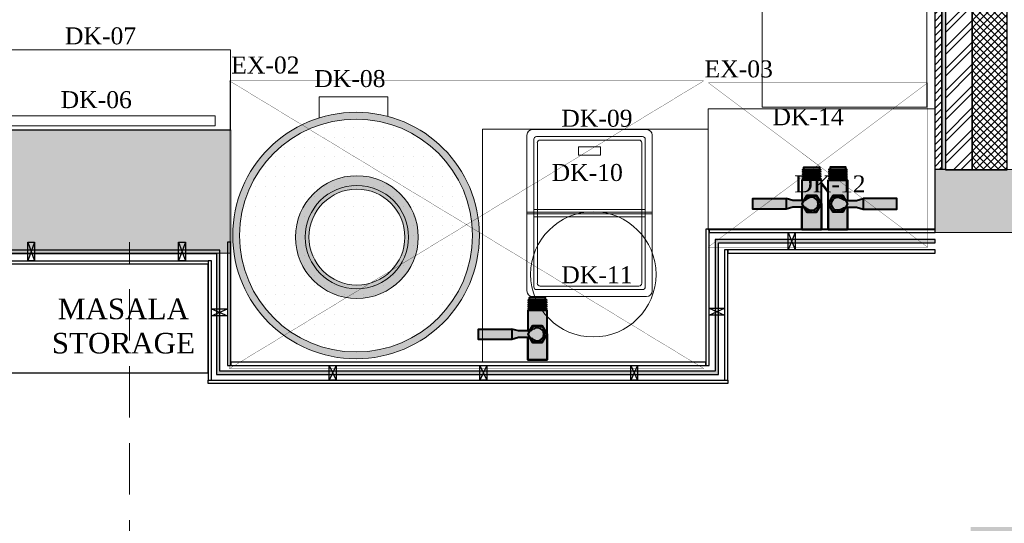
# Model space of a CAD drawing. Extents: x 3940905 to 4145695, y 925352 to 1109797.
# Tile 444 of 656: x 4009032 to 4012624, y 1094122 to 1095961. Entities that reach past the tile are written whole.
import ezdxf

# ---------------------------------------------------------------- set-up
doc = ezdxf.new("R2010")
doc.units = 0
doc.header["$LTSCALE"] = 750
doc.header["$MEASUREMENT"] = 0
doc.linetypes.add('DASHED', pattern=[0.75, 0.5, -0.25])
doc.linetypes.add('DASHED2', pattern=[0.375, 0.25, -0.125])
doc.layers.get('0').update_dxf_attribs({"linetype": 'CONTINUOUS', "lineweight": 0})
for name, color, linetype, lineweight in [('BEAM', 104, 'CONTINUOUS', 0), ('CIVIL WALLS', 7, 'CONTINUOUS', 30), ('CKD Equipments', 252, 'CONTINUOUS', 0), ('CKD-GAS', 1, 'CONTINUOUS', 40), ('COLUMN', 1, 'CONTINUOUS', 9), ('FURN', 15, 'CONTINUOUS', 5), ('Kitchen Equipment', 252, 'CONTINUOUS', 18)]:
    doc.layers.add(name, color=color, linetype=linetype, lineweight=lineweight)
for name, color, linetype in [('CKD-Hood', 1, 'CONTINUOUS'), ('GLASS', 5, 'CONTINUOUS'), ('PARTITION', 16, 'CONTINUOUS'), ('PDF_A - TEXT', 7, 'CONTINUOUS'), ('S-Hatch_8', 7, 'CONTINUOUS'), ('TEXT', 7, 'CONTINUOUS')]:
    doc.layers.add(name, color=color, linetype=linetype)
doc.styles.add('CKD_Dimension Text', font='BOOKOS.TTF')

# ---------------------------------------------------------------- blocks, each defined once
blk = doc.blocks.new('GDXGDRG')
at = {"layer": 'BEAM', "linetype": 'DASHED2'}
blk.add_line((3965497.5, 1037972.2), (3965497.5, 1040862.8), dxfattribs=at)
blk = doc.blocks.new('COLUMN')
at = {"layer": 'COLUMN'}
h = blk.add_hatch(color=1, dxfattribs=at)
h.dxf.hatch_style = 1
h.paths.add_polyline_path([(2683499, 965771.1), (2684448, 965771.1), (2684448, 965331.1), (2683499, 965331.1)])
h.paths.add_polyline_path([(2684238, 970191.1), (2683499, 970191.1), (2683499, 969191.1), (2684238, 969191.1)])
h.paths.add_polyline_path([(2687443, 969266.1), (2687038, 969266.1), (2687038, 970031.1), (2687443, 970031.1)])
h.paths.add_polyline_path([(2687108, 972041.4), (2687644, 972041.4), (2687644, 971756.1), (2687108, 971756.1)])
h.paths.add_polyline_path([(2683499, 973491.1), (2684408, 973491.1), (2684408, 973041.1), (2683499, 973041.1)])
h.paths.add_polyline_path([(2683649, 975761.1), (2683978, 975761.1), (2683978, 975211.1), (2683649, 975211.1)])
h.paths.add_polyline_path([(2686978, 975811.1), (2687728, 975811.1), (2687728, 975476.1), (2686978, 975476.1)])
h.paths.add_polyline_path([(2689869, 975851.1), (2689028, 975851.1), (2689028, 975556.1), (2689869, 975556.1)])
h.paths.add_polyline_path([(2686978, 973346.1), (2687644, 973346.1), (2687644, 973116.1), (2686978, 973116.1)])
h.paths.add_polyline_path([(2683824, 977646.1), (2684029, 977646.1), (2684029, 977211.1), (2683824, 977211.1)])
h.paths.add_polyline_path([(2683824, 979911.1), (2684104, 979911.1), (2684104, 980241.1), (2683824, 980241.1)])
h.paths.add_polyline_path([(2687804, 979891.1), (2688004, 979891.1), (2688004, 980241.1), (2687804, 980241.1)])
h.paths.add_polyline_path([(2691584, 979836.1), (2692014, 979836.1), (2692014, 980241.1), (2691584, 980241.1)])
h.paths.add_polyline_path([(2691696, 977346.1), (2692014, 977346.1), (2692014, 976786.1), (2691696, 976786.1)])
h.paths.add_polyline_path([(2687443, 965841.1), (2686813, 965841.1), (2686813, 965401.1), (2687443, 965401.1)])
h.paths.add_polyline_path([(2687468, 963421.1), (2686703, 963421.1), (2686703, 962976.1), (2687468, 962976.1)])
h.paths.add_polyline_path([(2684168, 963191.1), (2683399, 963191.1), (2683399, 962446.1), (2684168, 962446.1)])
h.paths.add_polyline_path([(2684448, 958916.1), (2683399, 958916.1), (2683399, 959356.1), (2684448, 959356.1)])
h.paths.add_polyline_path([(2684448, 957356.1), (2683414, 957356.1), (2683414, 956916.1), (2684448, 956916.1)])
h.paths.add_polyline_path([(2687458, 957436.1), (2686708, 957436.1), (2686708, 956996.1), (2687458, 956996.1)])
h.paths.add_polyline_path([(2687453, 959516.1), (2686693, 959516.1), (2686693, 959086.1), (2687453, 959086.1)])
h.paths.add_polyline_path([(2683414, 953326.1), (2684313, 953326.1), (2684313, 953776.1), (2683414, 953776.1)])
h.paths.add_polyline_path([(2683294, 952396.1), (2683768, 952396.1), (2683768, 951976.1), (2683294, 951976.1)])
h.paths.add_polyline_path([(2682464, 977841.1), (2681834, 977841.1), (2681834, 977051.1), (2682464, 977051.1)])
at = {"color": 2}
for points in [[(2683499, 973491.1), (2684408, 973491.1), (2684408, 973041.1), (2683499, 973041.1)], [(2686978, 973346.1), (2687644, 973346.1), (2687644, 973116.1), (2686978, 973116.1)]]:
    blk.add_lwpolyline(points, close=True, dxfattribs=at)
at = {"layer": 'COLUMN', "color": 1}
for points in [[(2683499, 973491.1), (2684408, 973491.1), (2684408, 973041.1), (2683499, 973041.1)], [(2686978, 973346.1), (2687644, 973346.1), (2687644, 973116.1), (2686978, 973116.1)]]:
    blk.add_lwpolyline(points, close=True, dxfattribs=at)
blk = doc.blocks.new('fffffff')
at = {"layer": 'CKD-GAS'}
for color, points in [(1, [(62188, -25567), (62188, -25797), (62171, -25797), (62168, -25796), (62138, -25745), (62038, -25745), (61988, -25831), (61988, -25567)]), (1, [(61988, -25831), (61988, -26076), (62188, -26076), (62188, -25865), (62171, -25865), (62168, -25866), (62138, -25917), (62038, -25917)]), (40, [(62351, -25777), (62697, -25777), (62697, -25885), (62351, -25885)])]:
    blk.add_hatch(color=color, dxfattribs=at).paths.add_polyline_path(points)
at = {"layer": 'CKD-GAS', "true_color": 0xf2f2f2}
blk.add_hatch(color=7, dxfattribs=at).paths.add_polyline_path([(62038, -25745), (61988, -25831), (62038, -25917), (62138, -25917), (62188, -25831), (62138, -25745)])
at = {"layer": 'CKD-GAS', "true_color": 0xe3e3e3}
for points in [[(62282, -25865), (62351, -25885), (62351, -25777), (62282, -25797), (62168, -25797, 0.003284), (62167, -25796, -0.092405), (62129, -25777, 2.004689), (62129, -25885, -0.101103), (62171, -25865), (62188, -25865)], [(62007, -26076), (62169, -26076), (62169, -26212), (62007, -26212)]]:
    blk.add_hatch(color=254, dxfattribs=at).paths.add_polyline_path(points)
at = {"layer": 'CKD-GAS', "color": 0}
for points in [[(62188, -25797), (62188, -25567), (61988, -25567), (61988, -26076), (62188, -26076), (62188, -25865)], [(62188, -25567), (62188, -25797), (62171, -25797), (62168, -25796), (62138, -25745), (62038, -25745), (61988, -25831), (61988, -25567), (62188, -25567)], [(62168, -25796), (62138, -25745), (62038, -25745), (61988, -25831), (62038, -25917), (62138, -25917), (62168, -25866)], [(61988, -25831), (61988, -26076), (62188, -26076), (62188, -25865), (62171, -25865), (62168, -25866), (62138, -25917), (62038, -25917), (61988, -25831), (61988, -26076)], [(62171, -25797), (62282, -25797)], [(62282, -25797), (62351, -25777)], [(62171, -25865), (62282, -25865)], [(62282, -25865), (62351, -25885)]]:
    blk.add_lwpolyline(points, dxfattribs=at)
for points in [[(62038, -25745), (61988, -25831), (62038, -25917), (62138, -25917), (62188, -25831), (62138, -25745)], [(62351, -25777), (62697, -25777), (62697, -25885), (62351, -25885)], [(61995, -26089), (62180, -26089), (62180, -26098), (61995, -26098)], [(61995, -26111), (62180, -26111), (62180, -26120), (61995, -26120)], [(61995, -26133), (62180, -26133), (62180, -26141), (61995, -26141)], [(61995, -26157), (62180, -26157), (62180, -26166), (61995, -26166)], [(62007, -26076), (62169, -26076), (62169, -26212), (62007, -26212)], [(61995, -26179), (62180, -26179), (62180, -26187), (61995, -26187)]]:
    blk.add_lwpolyline(points, close=True, dxfattribs=at)
for centre, radius, start, end in [((62088, -25831), 86.4, 30, 330), ((62088, -25831), 67.6, 52.9373, 307.0627), ((62199, -25683), 117, 233.0047, 256.0482), ((62199, -25979), 117, 103.9518, 126.9953)]:
    blk.add_arc(centre, radius, start, end, dxfattribs=at)

msp = doc.modelspace()

# ---------------------------------------------------------------- hatches: boundary and pattern name
at = {"layer": 'CIVIL WALLS', "true_color": 0x136734}
h = msp.add_hatch(dxfattribs=at)
h.set_pattern_fill('AR-CONC', color=116, scale=3)
h.set_pattern_definition([(50, (28934.255, 54286.193), (21.51780548, -1.88256405), [2.25, -24.75]), (355, (28934.255, 54286.193), (-4.16254001, 22.56576401), [1.8, -19.8]), (100.45144446, (28936.048, 54286.036), (17.3552654, 20.68319973), [1.91220576, -21.03426336]), (46.1842, (28934.255, 54292.193), (32.01723992, -4.96557842), [3.375, -37.125]), (96.6356355, (28936.923, 54291.78), (28.03985837, 29.22355802), [2.86831026, -31.5514128]), (351.184164, (28934.255, 54292.193), (28.03985835, 29.223558), [2.7, -29.70000003]), (21, (28937.255, 54290.693), (17.90721156, -12.07856672), [2.25, -24.75]), (326, (28937.255, 54290.693), (7.29945996, 21.75450135), [1.8, -19.8]), (71.45144474, (28938.747, 54289.687), (25.2066713, 9.67593458), [1.9122057, -21.03426336]), (37.5, (28934.255, 54286.193), (0.36479566, 9.986815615), [0, -19.56, 0, -20.1, 0, -19.875]), (7.5, (28934.255, 54286.193), (7.892086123, 11.832351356), [0, -11.46, 0, -19.11, 0, -7.575]), (327.5, (28927.565, 54286.193), (16.014673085, -0.676646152), [0, -7.5, 0, -23.4, 0, -31.05]), (317.5, (28924.565, 54286.193), (17.49558508, 3.00314947), [0, -9.75, 0, -15.54, 0, -22.05])])
h.paths.add_polyline_path([(4012396.5, 1095414), (4012396.5, 1097194.5), (4011677.7, 1097194.5), (4011677.7, 1097319.5), (4012396.5, 1097319.5), (4012396.5, 1097619), (4012409, 1097619), (4012409, 1097307), (4011677.7, 1097307), (4011677.7, 1097207), (4012409, 1097207), (4012409, 1095414)])
at = {"layer": 'CKD Equipments', "ltscale": 0.25}
h = msp.add_hatch(color=42, dxfattribs=at)
h.dxf.hatch_style = 1
edge = h.paths.add_edge_path()
edge.add_arc((4010258.8, 1095173.2), 450, 0, 360)
edge = h.paths.add_edge_path(flags=16)
edge.add_arc((4010258.8, 1095173.2), 425, 0, 360)
at = {"layer": 'CKD Equipments', "true_color": 0xff0000}
h = msp.add_hatch(color=1, dxfattribs=at)
edge = h.paths.add_edge_path()
edge.add_arc((4010261.8, 1095167.5), 188.6, -270, 90, ccw=False)
edge = h.paths.add_edge_path()
edge.add_arc((4010261.8, 1095167.5), 175, -270, 90, ccw=False)
edge = h.paths.add_edge_path()
edge.add_arc((4010261.8, 1095167.5), 224, -270, 90, ccw=False)
edge = h.paths.add_edge_path()
edge.add_arc((4010261.8, 1095167.5), 175, -270, 90, ccw=False)
at = {"layer": 'CKD Equipments', "true_color": 0x636466}
h = msp.add_hatch(color=251, dxfattribs=at)
edge = h.paths.add_edge_path(flags=16)
edge.add_arc((4010261.8, 1095167.5), 175, -270, 90, ccw=False)
edge = h.paths.add_edge_path()
edge.add_arc((4010261.8, 1095167.5), 188.6, -270, 90, ccw=False)
at = {"layer": 'GLASS'}
h = msp.add_hatch(color=5, dxfattribs=at)
h.dxf.hatch_style = 1
h.paths.add_polyline_path([(4008772.7, 1094666.3), (4008772.7, 1094678.3), (4006630.2, 1094678.3), (4006630.2, 1094666.3)])
h.paths.add_polyline_path([(4008892.7, 1094678.3), (4008892.7, 1094666.3), (4008938.8, 1094666.3), (4008938.8, 1095108), (4009749.7, 1095108), (4009749.7, 1094666.3), (4011580.8, 1094666.3), (4011581.1, 1095146.5), (4012371.7, 1095146.5), (4012371.7, 1095158.5), (4011569.1, 1095158.5), (4011568.8, 1094678.3), (4009761.7, 1094678.3), (4009761.7, 1095120), (4008926.8, 1095120), (4008926.8, 1094678.3)])
at = {"layer": 'S-Hatch_8'}
h = msp.add_hatch(dxfattribs=at)
h.set_pattern_fill('ANSI31', color=6, scale=150)
h.set_pattern_definition([(45, (28934.255, 54286.193), (-13.25825215, 13.25825215), [])])
h.paths.add_polyline_path([(4012396.5, 1097619), (4012396.5, 1097319.5), (4011677.7, 1097319.5), (4011677.7, 1097194.5), (4012396.7, 1097194.5), (4012396.5, 1095414), (4012371.5, 1095414), (4012371.7, 1097169.5), (4011677.7, 1097169.5), (4011677.7, 1097344.5), (4012371.7, 1097344.5), (4012371.8, 1097619)])
at = {"layer": 'S-Hatch_8', "true_color": 0x636466}
h = msp.add_hatch(dxfattribs=at)
h.set_pattern_fill('ANSI32', color=251, scale=150)
h.set_pattern_definition([(45, (28934.255, 54286.193), (-39.77475644, 39.77475644), []), (45, (28960.77, 54286.193), (-39.77475644, 39.77475644), [])])
h.paths.add_polyline_path([(4012409, 1097207), (4012409, 1095413.4), (4012506.5, 1095413.4), (4012506.5, 1097618.7), (4012409, 1097618.7), (4012409, 1097307), (4011677.7, 1097307), (4011677.7, 1097207)])
at = {"layer": 'S-Hatch_8', "true_color": 0xf8991e}
h = msp.add_hatch(dxfattribs=at)
h.set_pattern_fill('ANSI37', color=30, scale=150)
h.set_pattern_definition([(45, (28934.255, 54286.193), (-13.25825215, 13.25825215), []), (135, (28934.255, 54286.193), (-13.25825215, -13.25825215), [])])
h.paths.add_polyline_path([(4012634.1, 1097619), (4012506.5, 1097619), (4012506.5, 1095413.4), (4012634.1, 1095413.4)])

# ---------------------------------------------------------------- linework, layer by layer
at = {"layer": 'CIVIL WALLS', "color": 6}
msp.add_lwpolyline([(4012396.5, 1097619), (4012396.5, 1097319.5), (4011677.7, 1097319.5), (4011677.7, 1097194.5), (4012396.7, 1097194.5), (4012396.5, 1095414), (4012371.5, 1095414), (4012371.7, 1097169.5), (4011677.7, 1097169.5), (4011677.7, 1097344.5), (4012371.7, 1097344.5), (4012371.7, 1097619), (4012396.5, 1097619)], dxfattribs=at)
at = {"layer": 'CIVIL WALLS', "color": 116, "true_color": 0x136734}
msp.add_lwpolyline([(4012396.5, 1095414), (4012396.5, 1097194.5), (4011677.7, 1097194.5), (4011677.7, 1097319.5), (4012396.5, 1097319.5), (4012396.5, 1097619), (4012409, 1097619), (4012409, 1097307), (4011677.7, 1097307), (4011677.7, 1097207), (4012409, 1097207), (4012409, 1095414), (4012396.5, 1095414)], close=True, dxfattribs=at)
at = {"layer": 'CIVIL WALLS'}
for points in [[(4012409, 1097207), (4012409, 1095413.4), (4012506.5, 1095413.4), (4012506.5, 1097618.7), (4012409, 1097618.7), (4012409, 1097307), (4011677.7, 1097307), (4011677.7, 1097207)], [(4012634.1, 1097618.7), (4012506.5, 1097618.7), (4012506.5, 1095413.4), (4012634.1, 1095413.4)]]:
    msp.add_lwpolyline(points, close=True, dxfattribs=at)
at = {"layer": 'CKD Equipments', "color": 252}
for p, q in [((4011740.8, 1095641.3), (4011740.8, 1097167.6)), ((4012341, 1097167.6), (4012341, 1095641.3)), ((4011543.9, 1095635.9), (4012371.2, 1095635.9)), ((4011543.9, 1095194.6), (4011543.9, 1095635.9)), ((4012341, 1095641.3), (4011740.8, 1095641.3)), ((4012371.2, 1095635.9), (4012371.2, 1095194.6)), ((4011543.9, 1095561.4), (4010720.6, 1095561.4)), ((4010720.6, 1095561.4), (4010720.6, 1094710.7)), ((4012371.2, 1095194.6), (4011543.9, 1095194.6))]:
    msp.add_line(p, q, dxfattribs=at)
at = {"layer": 'CKD Equipments', "color": 74}
for p, q in [((4008861.4, 1095851), (4009800.7, 1095851)), ((4009800.7, 1095851), (4009800.7, 1095558.4)), ((4009745.3, 1095610.3), (4008892, 1095610.3)), ((4009745.3, 1095573.2), (4009745.3, 1095610.3)), ((4008892, 1095573.2), (4009745.3, 1095573.2)), ((4009800.7, 1095558.4), (4008861.4, 1095558.4))]:
    msp.add_line(p, q, dxfattribs=at)
at = {"layer": 'CKD Equipments'}
for p, q in [((4010124.4, 1095602.7), (4010124.4, 1095679.5)), ((4010124.4, 1095679.5), (4010374.2, 1095679.5)), ((4010374.2, 1095679.5), (4010374.2, 1095608.2))]:
    msp.add_line(p, q, dxfattribs=at)
at = {"layer": 'CKD Equipments', "color": 7, "linetype": 'Continuous'}
for p, q in [((4010107.1, 1095568.3), (4010107.1, 1095568.3)), ((4010143.1, 1095568.3), (4010143.1, 1095568.3)), ((4010179.1, 1095568.3), (4010179.1, 1095568.3)), ((4010215.1, 1095568.3), (4010215.1, 1095568.3)), ((4010251.1, 1095568.3), (4010251.1, 1095568.3)), ((4010287.1, 1095568.3), (4010287.1, 1095568.3)), ((4010323.1, 1095568.3), (4010323.1, 1095568.3)), ((4010359.1, 1095568.3), (4010359.1, 1095568.3)), ((4010395.1, 1095568.3), (4010395.1, 1095568.3)), ((4010035.1, 1095532.3), (4010035.1, 1095532.3)), ((4010071.1, 1095532.3), (4010071.1, 1095532.3)), ((4010107.1, 1095532.3), (4010107.1, 1095532.3)), ((4010143.1, 1095532.3), (4010143.1, 1095532.3)), ((4010179.1, 1095532.3), (4010179.1, 1095532.3)), ((4010215.1, 1095532.3), (4010215.1, 1095532.3)), ((4010251.1, 1095532.3), (4010251.1, 1095532.3)), ((4010287.1, 1095532.3), (4010287.1, 1095532.3)), ((4010323.1, 1095532.3), (4010323.1, 1095532.3)), ((4010359.1, 1095532.3), (4010359.1, 1095532.3)), ((4010395.1, 1095532.3), (4010395.1, 1095532.3)), ((4010431.1, 1095532.3), (4010431.1, 1095532.3)), ((4010467.1, 1095532.3), (4010467.1, 1095532.3)), ((4009999.1, 1095496.3), (4009999.1, 1095496.3)), ((4010035.1, 1095496.3), (4010035.1, 1095496.3)), ((4010071.1, 1095496.3), (4010071.1, 1095496.3)), ((4010107.1, 1095496.3), (4010107.1, 1095496.3)), ((4010143.1, 1095496.3), (4010143.1, 1095496.3)), ((4010179.1, 1095496.3), (4010179.1, 1095496.3)), ((4010215.1, 1095496.3), (4010215.1, 1095496.3)), ((4010251.1, 1095496.3), (4010251.1, 1095496.3)), ((4010287.1, 1095496.3), (4010287.1, 1095496.3)), ((4010323.1, 1095496.3), (4010323.1, 1095496.3)), ((4010359.1, 1095496.3), (4010359.1, 1095496.3)), ((4010395.1, 1095496.3), (4010395.1, 1095496.3)), ((4010431.1, 1095496.3), (4010431.1, 1095496.3)), ((4010467.1, 1095496.3), (4010467.1, 1095496.3)), ((4010503.1, 1095496.3), (4010503.1, 1095496.3)), ((4009963.1, 1095460.3), (4009963.1, 1095460.3)), ((4009999.1, 1095460.3), (4009999.1, 1095460.3)), ((4010035.1, 1095460.3), (4010035.1, 1095460.3)), ((4010071.1, 1095460.3), (4010071.1, 1095460.3)), ((4010107.1, 1095460.3), (4010107.1, 1095460.3)), ((4010143.1, 1095460.3), (4010143.1, 1095460.3)), ((4010179.1, 1095460.3), (4010179.1, 1095460.3)), ((4010215.1, 1095460.3), (4010215.1, 1095460.3)), ((4010251.1, 1095460.3), (4010251.1, 1095460.3)), ((4010287.1, 1095460.3), (4010287.1, 1095460.3)), ((4010323.1, 1095460.3), (4010323.1, 1095460.3)), ((4010359.1, 1095460.3), (4010359.1, 1095460.3)), ((4010395.1, 1095460.3), (4010395.1, 1095460.3)), ((4010431.1, 1095460.3), (4010431.1, 1095460.3)), ((4010467.1, 1095460.3), (4010467.1, 1095460.3)), ((4010503.1, 1095460.3), (4010503.1, 1095460.3)), ((4010539.1, 1095460.3), (4010539.1, 1095460.3)), ((4009927.1, 1095424.3), (4009927.1, 1095424.3)), ((4009963.1, 1095424.3), (4009963.1, 1095424.3)), ((4009999.1, 1095424.3), (4009999.1, 1095424.3)), ((4010035.1, 1095424.3), (4010035.1, 1095424.3)), ((4010071.1, 1095424.3), (4010071.1, 1095424.3)), ((4010107.1, 1095424.3), (4010107.1, 1095424.3)), ((4010143.1, 1095424.3), (4010143.1, 1095424.3)), ((4010179.1, 1095424.3), (4010179.1, 1095424.3)), ((4010215.1, 1095424.3), (4010215.1, 1095424.3)), ((4010251.1, 1095424.3), (4010251.1, 1095424.3)), ((4010287.1, 1095424.3), (4010287.1, 1095424.3)), ((4010323.1, 1095424.3), (4010323.1, 1095424.3)), ((4010359.1, 1095424.3), (4010359.1, 1095424.3)), ((4010395.1, 1095424.3), (4010395.1, 1095424.3)), ((4010431.1, 1095424.3), (4010431.1, 1095424.3)), ((4010467.1, 1095424.3), (4010467.1, 1095424.3)), ((4010503.1, 1095424.3), (4010503.1, 1095424.3)), ((4010539.1, 1095424.3), (4010539.1, 1095424.3)), ((4010575.1, 1095424.3), (4010575.1, 1095424.3)), ((4009927.1, 1095388.3), (4009927.1, 1095388.3)), ((4009963.1, 1095388.3), (4009963.1, 1095388.3)), ((4009999.1, 1095388.3), (4009999.1, 1095388.3)), ((4010035.1, 1095388.3), (4010035.1, 1095388.3)), ((4010071.1, 1095388.3), (4010071.1, 1095388.3)), ((4010107.1, 1095388.3), (4010107.1, 1095388.3)), ((4010143.1, 1095388.3), (4010143.1, 1095388.3)), ((4010179.1, 1095388.3), (4010179.1, 1095388.3)), ((4010215.1, 1095388.3), (4010215.1, 1095388.3)), ((4010251.1, 1095388.3), (4010251.1, 1095388.3)), ((4010287.1, 1095388.3), (4010287.1, 1095388.3)), ((4010323.1, 1095388.3), (4010323.1, 1095388.3)), ((4010359.1, 1095388.3), (4010359.1, 1095388.3)), ((4010395.1, 1095388.3), (4010395.1, 1095388.3)), ((4010431.1, 1095388.3), (4010431.1, 1095388.3)), ((4010467.1, 1095388.3), (4010467.1, 1095388.3)), ((4010503.1, 1095388.3), (4010503.1, 1095388.3)), ((4010539.1, 1095388.3), (4010539.1, 1095388.3)), ((4010575.1, 1095388.3), (4010575.1, 1095388.3)), ((4010611.1, 1095388.3), (4010611.1, 1095388.3)), ((4009891.1, 1095352.3), (4009891.1, 1095352.3)), ((4009927.1, 1095352.3), (4009927.1, 1095352.3)), ((4009963.1, 1095352.3), (4009963.1, 1095352.3)), ((4009999.1, 1095352.3), (4009999.1, 1095352.3)), ((4010035.1, 1095352.3), (4010035.1, 1095352.3)), ((4010071.1, 1095352.3), (4010071.1, 1095352.3)), ((4010107.1, 1095352.3), (4010107.1, 1095352.3)), ((4010143.1, 1095352.3), (4010143.1, 1095352.3)), ((4010179.1, 1095352.3), (4010179.1, 1095352.3)), ((4010215.1, 1095352.3), (4010215.1, 1095352.3)), ((4010251.1, 1095352.3), (4010251.1, 1095352.3)), ((4010287.1, 1095352.3), (4010287.1, 1095352.3)), ((4010323.1, 1095352.3), (4010323.1, 1095352.3)), ((4010359.1, 1095352.3), (4010359.1, 1095352.3)), ((4010395.1, 1095352.3), (4010395.1, 1095352.3)), ((4010431.1, 1095352.3), (4010431.1, 1095352.3)), ((4010467.1, 1095352.3), (4010467.1, 1095352.3)), ((4010503.1, 1095352.3), (4010503.1, 1095352.3)), ((4010539.1, 1095352.3), (4010539.1, 1095352.3)), ((4010575.1, 1095352.3), (4010575.1, 1095352.3)), ((4010611.1, 1095352.3), (4010611.1, 1095352.3)), ((4009891.1, 1095316.3), (4009891.1, 1095316.3)), ((4009927.1, 1095316.3), (4009927.1, 1095316.3)), ((4009963.1, 1095316.3), (4009963.1, 1095316.3)), ((4009999.1, 1095316.3), (4009999.1, 1095316.3)), ((4010035.1, 1095316.3), (4010035.1, 1095316.3)), ((4010071.1, 1095316.3), (4010071.1, 1095316.3)), ((4010107.1, 1095316.3), (4010107.1, 1095316.3)), ((4010143.1, 1095316.3), (4010143.1, 1095316.3)), ((4010179.1, 1095316.3), (4010179.1, 1095316.3)), ((4010215.1, 1095316.3), (4010215.1, 1095316.3)), ((4010251.1, 1095316.3), (4010251.1, 1095316.3)), ((4010287.1, 1095316.3), (4010287.1, 1095316.3)), ((4010323.1, 1095316.3), (4010323.1, 1095316.3)), ((4010359.1, 1095316.3), (4010359.1, 1095316.3)), ((4010395.1, 1095316.3), (4010395.1, 1095316.3)), ((4010431.1, 1095316.3), (4010431.1, 1095316.3)), ((4010467.1, 1095316.3), (4010467.1, 1095316.3)), ((4010503.1, 1095316.3), (4010503.1, 1095316.3)), ((4010539.1, 1095316.3), (4010539.1, 1095316.3)), ((4010575.1, 1095316.3), (4010575.1, 1095316.3)), ((4010611.1, 1095316.3), (4010611.1, 1095316.3)), ((4010647.1, 1095316.3), (4010647.1, 1095316.3)), ((4009855.1, 1095280.3), (4009855.1, 1095280.3)), ((4009891.1, 1095280.3), (4009891.1, 1095280.3)), ((4009927.1, 1095280.3), (4009927.1, 1095280.3)), ((4009963.1, 1095280.3), (4009963.1, 1095280.3)), ((4009999.1, 1095280.3), (4009999.1, 1095280.3)), ((4010035.1, 1095280.3), (4010035.1, 1095280.3)), ((4010071.1, 1095280.3), (4010071.1, 1095280.3)), ((4010107.1, 1095280.3), (4010107.1, 1095280.3)), ((4010143.1, 1095280.3), (4010143.1, 1095280.3)), ((4010179.1, 1095280.3), (4010179.1, 1095280.3)), ((4010215.1, 1095280.3), (4010215.1, 1095280.3)), ((4010251.1, 1095280.3), (4010251.1, 1095280.3)), ((4010287.1, 1095280.3), (4010287.1, 1095280.3)), ((4010323.1, 1095280.3), (4010323.1, 1095280.3)), ((4010359.1, 1095280.3), (4010359.1, 1095280.3)), ((4010395.1, 1095280.3), (4010395.1, 1095280.3)), ((4010431.1, 1095280.3), (4010431.1, 1095280.3)), ((4010467.1, 1095280.3), (4010467.1, 1095280.3)), ((4010503.1, 1095280.3), (4010503.1, 1095280.3)), ((4010539.1, 1095280.3), (4010539.1, 1095280.3)), ((4010575.1, 1095280.3), (4010575.1, 1095280.3)), ((4010611.1, 1095280.3), (4010611.1, 1095280.3)), ((4010647.1, 1095280.3), (4010647.1, 1095280.3)), ((4009855.1, 1095244.3), (4009855.1, 1095244.3)), ((4009891.1, 1095244.3), (4009891.1, 1095244.3)), ((4009927.1, 1095244.3), (4009927.1, 1095244.3)), ((4009963.1, 1095244.3), (4009963.1, 1095244.3)), ((4009999.1, 1095244.3), (4009999.1, 1095244.3)), ((4010035.1, 1095244.3), (4010035.1, 1095244.3)), ((4010071.1, 1095244.3), (4010071.1, 1095244.3)), ((4010107.1, 1095244.3), (4010107.1, 1095244.3)), ((4010143.1, 1095244.3), (4010143.1, 1095244.3)), ((4010179.1, 1095244.3), (4010179.1, 1095244.3)), ((4010215.1, 1095244.3), (4010215.1, 1095244.3)), ((4010251.1, 1095244.3), (4010251.1, 1095244.3)), ((4010287.1, 1095244.3), (4010287.1, 1095244.3)), ((4010323.1, 1095244.3), (4010323.1, 1095244.3)), ((4010359.1, 1095244.3), (4010359.1, 1095244.3)), ((4010395.1, 1095244.3), (4010395.1, 1095244.3)), ((4010431.1, 1095244.3), (4010431.1, 1095244.3)), ((4010467.1, 1095244.3), (4010467.1, 1095244.3)), ((4010503.1, 1095244.3), (4010503.1, 1095244.3)), ((4010539.1, 1095244.3), (4010539.1, 1095244.3)), ((4010575.1, 1095244.3), (4010575.1, 1095244.3)), ((4010611.1, 1095244.3), (4010611.1, 1095244.3)), ((4010647.1, 1095244.3), (4010647.1, 1095244.3)), ((4009855.1, 1095208.3), (4009855.1, 1095208.3)), ((4009891.1, 1095208.3), (4009891.1, 1095208.3)), ((4009927.1, 1095208.3), (4009927.1, 1095208.3)), ((4009963.1, 1095208.3), (4009963.1, 1095208.3)), ((4009999.1, 1095208.3), (4009999.1, 1095208.3)), ((4010035.1, 1095208.3), (4010035.1, 1095208.3)), ((4010071.1, 1095208.3), (4010071.1, 1095208.3)), ((4010107.1, 1095208.3), (4010107.1, 1095208.3)), ((4010143.1, 1095208.3), (4010143.1, 1095208.3)), ((4010179.1, 1095208.3), (4010179.1, 1095208.3)), ((4010215.1, 1095208.3), (4010215.1, 1095208.3)), ((4010251.1, 1095208.3), (4010251.1, 1095208.3)), ((4010287.1, 1095208.3), (4010287.1, 1095208.3)), ((4010323.1, 1095208.3), (4010323.1, 1095208.3)), ((4010359.1, 1095208.3), (4010359.1, 1095208.3)), ((4010395.1, 1095208.3), (4010395.1, 1095208.3)), ((4010431.1, 1095208.3), (4010431.1, 1095208.3)), ((4010467.1, 1095208.3), (4010467.1, 1095208.3)), ((4010503.1, 1095208.3), (4010503.1, 1095208.3)), ((4010539.1, 1095208.3), (4010539.1, 1095208.3)), ((4010575.1, 1095208.3), (4010575.1, 1095208.3)), ((4010611.1, 1095208.3), (4010611.1, 1095208.3)), ((4010647.1, 1095208.3), (4010647.1, 1095208.3)), ((4009855.1, 1095172.3), (4009855.1, 1095172.3)), ((4009891.1, 1095172.3), (4009891.1, 1095172.3)), ((4009927.1, 1095172.3), (4009927.1, 1095172.3)), ((4009963.1, 1095172.3), (4009963.1, 1095172.3)), ((4009999.1, 1095172.3), (4009999.1, 1095172.3)), ((4010035.1, 1095172.3), (4010035.1, 1095172.3)), ((4010071.1, 1095172.3), (4010071.1, 1095172.3)), ((4010107.1, 1095172.3), (4010107.1, 1095172.3)), ((4010143.1, 1095172.3), (4010143.1, 1095172.3)), ((4010179.1, 1095172.3), (4010179.1, 1095172.3)), ((4010215.1, 1095172.3), (4010215.1, 1095172.3)), ((4010251.1, 1095172.3), (4010251.1, 1095172.3)), ((4010287.1, 1095172.3), (4010287.1, 1095172.3)), ((4010323.1, 1095172.3), (4010323.1, 1095172.3)), ((4010359.1, 1095172.3), (4010359.1, 1095172.3)), ((4010395.1, 1095172.3), (4010395.1, 1095172.3)), ((4010431.1, 1095172.3), (4010431.1, 1095172.3)), ((4010467.1, 1095172.3), (4010467.1, 1095172.3)), ((4010503.1, 1095172.3), (4010503.1, 1095172.3)), ((4010539.1, 1095172.3), (4010539.1, 1095172.3)), ((4010575.1, 1095172.3), (4010575.1, 1095172.3)), ((4010611.1, 1095172.3), (4010611.1, 1095172.3)), ((4010647.1, 1095172.3), (4010647.1, 1095172.3)), ((4010683.1, 1095172.3), (4010683.1, 1095172.3)), ((4009855.1, 1095136.3), (4009855.1, 1095136.3)), ((4009891.1, 1095136.3), (4009891.1, 1095136.3)), ((4009927.1, 1095136.3), (4009927.1, 1095136.3)), ((4009963.1, 1095136.3), (4009963.1, 1095136.3)), ((4009999.1, 1095136.3), (4009999.1, 1095136.3)), ((4010035.1, 1095136.3), (4010035.1, 1095136.3)), ((4010071.1, 1095136.3), (4010071.1, 1095136.3)), ((4010107.1, 1095136.3), (4010107.1, 1095136.3)), ((4010143.1, 1095136.3), (4010143.1, 1095136.3)), ((4010179.1, 1095136.3), (4010179.1, 1095136.3)), ((4010215.1, 1095136.3), (4010215.1, 1095136.3)), ((4010251.1, 1095136.3), (4010251.1, 1095136.3)), ((4010287.1, 1095136.3), (4010287.1, 1095136.3)), ((4010323.1, 1095136.3), (4010323.1, 1095136.3)), ((4010359.1, 1095136.3), (4010359.1, 1095136.3)), ((4010395.1, 1095136.3), (4010395.1, 1095136.3)), ((4010431.1, 1095136.3), (4010431.1, 1095136.3)), ((4010467.1, 1095136.3), (4010467.1, 1095136.3)), ((4010503.1, 1095136.3), (4010503.1, 1095136.3)), ((4010539.1, 1095136.3), (4010539.1, 1095136.3)), ((4010575.1, 1095136.3), (4010575.1, 1095136.3)), ((4010611.1, 1095136.3), (4010611.1, 1095136.3)), ((4010647.1, 1095136.3), (4010647.1, 1095136.3)), ((4009855.1, 1095100.3), (4009855.1, 1095100.3)), ((4009891.1, 1095100.3), (4009891.1, 1095100.3)), ((4009927.1, 1095100.3), (4009927.1, 1095100.3)), ((4009963.1, 1095100.3), (4009963.1, 1095100.3)), ((4009999.1, 1095100.3), (4009999.1, 1095100.3)), ((4010035.1, 1095100.3), (4010035.1, 1095100.3)), ((4010071.1, 1095100.3), (4010071.1, 1095100.3)), ((4010107.1, 1095100.3), (4010107.1, 1095100.3)), ((4010143.1, 1095100.3), (4010143.1, 1095100.3)), ((4010179.1, 1095100.3), (4010179.1, 1095100.3)), ((4010215.1, 1095100.3), (4010215.1, 1095100.3)), ((4010251.1, 1095100.3), (4010251.1, 1095100.3)), ((4010287.1, 1095100.3), (4010287.1, 1095100.3)), ((4010323.1, 1095100.3), (4010323.1, 1095100.3)), ((4010359.1, 1095100.3), (4010359.1, 1095100.3)), ((4010395.1, 1095100.3), (4010395.1, 1095100.3)), ((4010431.1, 1095100.3), (4010431.1, 1095100.3)), ((4010467.1, 1095100.3), (4010467.1, 1095100.3)), ((4010503.1, 1095100.3), (4010503.1, 1095100.3)), ((4010539.1, 1095100.3), (4010539.1, 1095100.3)), ((4010575.1, 1095100.3), (4010575.1, 1095100.3)), ((4010611.1, 1095100.3), (4010611.1, 1095100.3)), ((4010647.1, 1095100.3), (4010647.1, 1095100.3)), ((4009855.1, 1095064.3), (4009855.1, 1095064.3)), ((4009891.1, 1095064.3), (4009891.1, 1095064.3)), ((4009927.1, 1095064.3), (4009927.1, 1095064.3)), ((4009963.1, 1095064.3), (4009963.1, 1095064.3)), ((4009999.1, 1095064.3), (4009999.1, 1095064.3)), ((4010035.1, 1095064.3), (4010035.1, 1095064.3)), ((4010071.1, 1095064.3), (4010071.1, 1095064.3)), ((4010107.1, 1095064.3), (4010107.1, 1095064.3)), ((4010143.1, 1095064.3), (4010143.1, 1095064.3)), ((4010179.1, 1095064.3), (4010179.1, 1095064.3)), ((4010215.1, 1095064.3), (4010215.1, 1095064.3)), ((4010251.1, 1095064.3), (4010251.1, 1095064.3)), ((4010287.1, 1095064.3), (4010287.1, 1095064.3)), ((4010323.1, 1095064.3), (4010323.1, 1095064.3)), ((4010359.1, 1095064.3), (4010359.1, 1095064.3)), ((4010395.1, 1095064.3), (4010395.1, 1095064.3)), ((4010431.1, 1095064.3), (4010431.1, 1095064.3)), ((4010467.1, 1095064.3), (4010467.1, 1095064.3)), ((4010503.1, 1095064.3), (4010503.1, 1095064.3)), ((4010539.1, 1095064.3), (4010539.1, 1095064.3)), ((4010575.1, 1095064.3), (4010575.1, 1095064.3)), ((4010611.1, 1095064.3), (4010611.1, 1095064.3)), ((4010647.1, 1095064.3), (4010647.1, 1095064.3)), ((4009891.1, 1095028.3), (4009891.1, 1095028.3)), ((4009927.1, 1095028.3), (4009927.1, 1095028.3)), ((4009963.1, 1095028.3), (4009963.1, 1095028.3)), ((4009999.1, 1095028.3), (4009999.1, 1095028.3)), ((4010035.1, 1095028.3), (4010035.1, 1095028.3)), ((4010071.1, 1095028.3), (4010071.1, 1095028.3)), ((4010107.1, 1095028.3), (4010107.1, 1095028.3)), ((4010143.1, 1095028.3), (4010143.1, 1095028.3)), ((4010179.1, 1095028.3), (4010179.1, 1095028.3)), ((4010215.1, 1095028.3), (4010215.1, 1095028.3)), ((4010251.1, 1095028.3), (4010251.1, 1095028.3)), ((4010287.1, 1095028.3), (4010287.1, 1095028.3)), ((4010323.1, 1095028.3), (4010323.1, 1095028.3)), ((4010359.1, 1095028.3), (4010359.1, 1095028.3)), ((4010395.1, 1095028.3), (4010395.1, 1095028.3)), ((4010431.1, 1095028.3), (4010431.1, 1095028.3)), ((4010467.1, 1095028.3), (4010467.1, 1095028.3)), ((4010503.1, 1095028.3), (4010503.1, 1095028.3)), ((4010539.1, 1095028.3), (4010539.1, 1095028.3)), ((4010575.1, 1095028.3), (4010575.1, 1095028.3)), ((4010611.1, 1095028.3), (4010611.1, 1095028.3)), ((4010647.1, 1095028.3), (4010647.1, 1095028.3)), ((4009891.1, 1094992.3), (4009891.1, 1094992.3)), ((4009927.1, 1094992.3), (4009927.1, 1094992.3)), ((4009963.1, 1094992.3), (4009963.1, 1094992.3)), ((4009999.1, 1094992.3), (4009999.1, 1094992.3)), ((4010035.1, 1094992.3), (4010035.1, 1094992.3)), ((4010071.1, 1094992.3), (4010071.1, 1094992.3)), ((4010107.1, 1094992.3), (4010107.1, 1094992.3)), ((4010143.1, 1094992.3), (4010143.1, 1094992.3)), ((4010179.1, 1094992.3), (4010179.1, 1094992.3)), ((4010215.1, 1094992.3), (4010215.1, 1094992.3)), ((4010251.1, 1094992.3), (4010251.1, 1094992.3)), ((4010287.1, 1094992.3), (4010287.1, 1094992.3)), ((4010323.1, 1094992.3), (4010323.1, 1094992.3)), ((4010359.1, 1094992.3), (4010359.1, 1094992.3)), ((4010395.1, 1094992.3), (4010395.1, 1094992.3)), ((4010431.1, 1094992.3), (4010431.1, 1094992.3)), ((4010467.1, 1094992.3), (4010467.1, 1094992.3)), ((4010503.1, 1094992.3), (4010503.1, 1094992.3)), ((4010539.1, 1094992.3), (4010539.1, 1094992.3)), ((4010575.1, 1094992.3), (4010575.1, 1094992.3)), ((4010611.1, 1094992.3), (4010611.1, 1094992.3)), ((4009927.1, 1094956.3), (4009927.1, 1094956.3)), ((4009963.1, 1094956.3), (4009963.1, 1094956.3)), ((4009999.1, 1094956.3), (4009999.1, 1094956.3)), ((4010035.1, 1094956.3), (4010035.1, 1094956.3)), ((4010071.1, 1094956.3), (4010071.1, 1094956.3)), ((4010107.1, 1094956.3), (4010107.1, 1094956.3)), ((4010143.1, 1094956.3), (4010143.1, 1094956.3)), ((4010179.1, 1094956.3), (4010179.1, 1094956.3)), ((4010215.1, 1094956.3), (4010215.1, 1094956.3)), ((4010251.1, 1094956.3), (4010251.1, 1094956.3)), ((4010287.1, 1094956.3), (4010287.1, 1094956.3)), ((4010323.1, 1094956.3), (4010323.1, 1094956.3)), ((4010359.1, 1094956.3), (4010359.1, 1094956.3)), ((4010395.1, 1094956.3), (4010395.1, 1094956.3)), ((4010431.1, 1094956.3), (4010431.1, 1094956.3)), ((4010467.1, 1094956.3), (4010467.1, 1094956.3)), ((4010503.1, 1094956.3), (4010503.1, 1094956.3)), ((4010539.1, 1094956.3), (4010539.1, 1094956.3)), ((4010575.1, 1094956.3), (4010575.1, 1094956.3)), ((4010611.1, 1094956.3), (4010611.1, 1094956.3)), ((4009927.1, 1094920.3), (4009927.1, 1094920.3)), ((4009963.1, 1094920.3), (4009963.1, 1094920.3)), ((4009999.1, 1094920.3), (4009999.1, 1094920.3)), ((4010035.1, 1094920.3), (4010035.1, 1094920.3)), ((4010071.1, 1094920.3), (4010071.1, 1094920.3)), ((4010107.1, 1094920.3), (4010107.1, 1094920.3)), ((4010143.1, 1094920.3), (4010143.1, 1094920.3)), ((4010179.1, 1094920.3), (4010179.1, 1094920.3)), ((4010215.1, 1094920.3), (4010215.1, 1094920.3)), ((4010251.1, 1094920.3), (4010251.1, 1094920.3)), ((4010287.1, 1094920.3), (4010287.1, 1094920.3)), ((4010323.1, 1094920.3), (4010323.1, 1094920.3)), ((4010359.1, 1094920.3), (4010359.1, 1094920.3)), ((4010395.1, 1094920.3), (4010395.1, 1094920.3)), ((4010431.1, 1094920.3), (4010431.1, 1094920.3)), ((4010467.1, 1094920.3), (4010467.1, 1094920.3)), ((4010503.1, 1094920.3), (4010503.1, 1094920.3)), ((4010539.1, 1094920.3), (4010539.1, 1094920.3)), ((4010575.1, 1094920.3), (4010575.1, 1094920.3)), ((4009963.1, 1094884.3), (4009963.1, 1094884.3)), ((4009999.1, 1094884.3), (4009999.1, 1094884.3)), ((4010035.1, 1094884.3), (4010035.1, 1094884.3)), ((4010071.1, 1094884.3), (4010071.1, 1094884.3)), ((4010107.1, 1094884.3), (4010107.1, 1094884.3)), ((4010143.1, 1094884.3), (4010143.1, 1094884.3)), ((4010179.1, 1094884.3), (4010179.1, 1094884.3)), ((4010215.1, 1094884.3), (4010215.1, 1094884.3)), ((4010251.1, 1094884.3), (4010251.1, 1094884.3)), ((4010287.1, 1094884.3), (4010287.1, 1094884.3)), ((4010323.1, 1094884.3), (4010323.1, 1094884.3)), ((4010359.1, 1094884.3), (4010359.1, 1094884.3)), ((4010395.1, 1094884.3), (4010395.1, 1094884.3)), ((4010431.1, 1094884.3), (4010431.1, 1094884.3)), ((4010467.1, 1094884.3), (4010467.1, 1094884.3)), ((4010503.1, 1094884.3), (4010503.1, 1094884.3)), ((4010539.1, 1094884.3), (4010539.1, 1094884.3)), ((4009999.1, 1094848.3), (4009999.1, 1094848.3)), ((4010035.1, 1094848.3), (4010035.1, 1094848.3)), ((4010071.1, 1094848.3), (4010071.1, 1094848.3)), ((4010107.1, 1094848.3), (4010107.1, 1094848.3)), ((4010143.1, 1094848.3), (4010143.1, 1094848.3)), ((4010179.1, 1094848.3), (4010179.1, 1094848.3)), ((4010215.1, 1094848.3), (4010215.1, 1094848.3)), ((4010251.1, 1094848.3), (4010251.1, 1094848.3)), ((4010287.1, 1094848.3), (4010287.1, 1094848.3)), ((4010323.1, 1094848.3), (4010323.1, 1094848.3)), ((4010359.1, 1094848.3), (4010359.1, 1094848.3)), ((4010395.1, 1094848.3), (4010395.1, 1094848.3)), ((4010431.1, 1094848.3), (4010431.1, 1094848.3)), ((4010467.1, 1094848.3), (4010467.1, 1094848.3)), ((4010503.1, 1094848.3), (4010503.1, 1094848.3)), ((4010035.1, 1094812.3), (4010035.1, 1094812.3)), ((4010071.1, 1094812.3), (4010071.1, 1094812.3)), ((4010107.1, 1094812.3), (4010107.1, 1094812.3)), ((4010143.1, 1094812.3), (4010143.1, 1094812.3)), ((4010179.1, 1094812.3), (4010179.1, 1094812.3)), ((4010215.1, 1094812.3), (4010215.1, 1094812.3)), ((4010251.1, 1094812.3), (4010251.1, 1094812.3)), ((4010287.1, 1094812.3), (4010287.1, 1094812.3)), ((4010323.1, 1094812.3), (4010323.1, 1094812.3)), ((4010359.1, 1094812.3), (4010359.1, 1094812.3)), ((4010395.1, 1094812.3), (4010395.1, 1094812.3)), ((4010431.1, 1094812.3), (4010431.1, 1094812.3)), ((4010467.1, 1094812.3), (4010467.1, 1094812.3)), ((4010107.1, 1094776.3), (4010107.1, 1094776.3)), ((4010143.1, 1094776.3), (4010143.1, 1094776.3)), ((4010179.1, 1094776.3), (4010179.1, 1094776.3)), ((4010215.1, 1094776.3), (4010215.1, 1094776.3)), ((4010251.1, 1094776.3), (4010251.1, 1094776.3)), ((4010287.1, 1094776.3), (4010287.1, 1094776.3)), ((4010323.1, 1094776.3), (4010323.1, 1094776.3)), ((4010359.1, 1094776.3), (4010359.1, 1094776.3)), ((4010395.1, 1094776.3), (4010395.1, 1094776.3))]:
    msp.add_line(p, q, dxfattribs=at)
at = {"layer": 'CKD Equipments', "ltscale": 0.25}
for radius in [450, 425]:
    msp.add_circle((4010258.8, 1095173.2), radius, dxfattribs=at)
at = {"layer": 'CKD Equipments'}
for radius in [224, 188.6, 175]:
    msp.add_circle((4010261.8, 1095167.5, -26726.9), radius, dxfattribs=at)
at = {"layer": 'CKD Equipments', "color": 1, "true_color": 0xff0000}
msp.add_circle((4011124.6, 1095031.5), 228.7, dxfattribs=at)
at = {"layer": 'CKD-Hood', "linetype": 'DASHED', "const_width": 1}
for points in [[(4009797.2, 1095737.8), (4011527.2, 1095737.8), (4011527.2, 1094687.8), (4009797.2, 1094687.8), (4009797.2, 1095737.8), (4011527.2, 1094687.8), (4009797.2, 1094687.8), (4011527.2, 1095737.8)], [(4011544.2, 1095731), (4012344.2, 1095731), (4012344.2, 1095131), (4011544.2, 1095131), (4011544.2, 1095731), (4012344.2, 1095131), (4011544.2, 1095131), (4012344.2, 1095731)]]:
    msp.add_lwpolyline(points, dxfattribs=at)
at = {"layer": 'FURN', "lineweight": 30}
msp.add_lwpolyline([(4008972.7, 1094671.4), (4009719.7, 1094671.4), (4009719.7, 1095069), (4008972.7, 1095069)], close=True, dxfattribs=at)
at = {"layer": 'GLASS'}
msp.add_lwpolyline([(4008892.7, 1094666.3), (4008938.8, 1094666.3), (4008938.8, 1095108), (4009749.7, 1095108), (4009749.7, 1094666.3), (4011580.8, 1094666.3), (4011581.1, 1095146.5), (4012371.7, 1095146.5), (4012371.7, 1095158.5), (4011569.1, 1095158.5), (4011568.8, 1094678.3), (4009761.7, 1094678.3), (4009761.7, 1095120), (4008926.8, 1095120), (4008926.8, 1094678.3), (4008892.7, 1094678.3)], dxfattribs=at)
at = {"layer": 'Kitchen Equipment', "color": 6, "ltscale": 0.5}
for p, q in [((4010882.2, 1095451.4), (4010882.2, 1095539.7)), ((4010882.2, 1095451.4), (4010882.2, 1095539.7)), ((4010902.5, 1095560), (4011319, 1095560)), ((4010902.5, 1095560), (4011319, 1095560)), ((4011339.4, 1095539.7), (4011339.4, 1095451.4)), ((4010907.6, 1095451.4), (4010907.6, 1095524.5)), ((4010907.6, 1095451.4), (4010907.6, 1095524.5)), ((4010917.7, 1095534.6), (4011303.8, 1095534.6)), ((4010917.7, 1095534.6), (4011303.8, 1095534.6)), ((4010920.3, 1094998.7), (4010920.3, 1095511.8)), ((4010920.3, 1094998.7), (4010920.3, 1095511.8)), ((4010930.4, 1095521.9), (4011291.1, 1095521.9)), ((4010930.4, 1095521.9), (4011291.1, 1095521.9)), ((4011301.3, 1095511.8), (4011301.3, 1094998.7)), ((4011301.3, 1095511.8), (4011301.3, 1094998.7)), ((4011314, 1095524.5), (4011314, 1095451.4)), ((4011314, 1095524.5), (4011314, 1095451.4)), ((4011070.7, 1095497.5), (4011070.7, 1095466.2)), ((4011150.8, 1095497.5), (4011070.7, 1095497.5)), ((4011070.7, 1095497.5), (4011070.7, 1095466.2)), ((4011150.8, 1095497.5), (4011070.7, 1095497.5)), ((4011150.8, 1095466.2), (4011070.7, 1095466.2)), ((4011150.8, 1095466.2), (4011070.7, 1095466.2)), ((4011150.8, 1095497.5), (4011150.8, 1095466.2)), ((4011150.8, 1095497.5), (4011150.8, 1095466.2)), ((4010882.2, 1094970.8), (4010882.2, 1095451.4)), ((4010882.2, 1094970.8), (4010882.2, 1095451.4)), ((4010907.6, 1095052), (4010907.6, 1095458.4)), ((4010907.6, 1095052), (4010907.6, 1095458.4)), ((4010907.6, 1094986), (4010907.6, 1095451.4)), ((4010907.6, 1094986), (4010907.6, 1095451.4)), ((4011314, 1095451.4), (4011314, 1094986)), ((4011314, 1095451.4), (4011314, 1094986)), ((4011339.4, 1095451.4), (4011339.4, 1094970.8)), ((4011339.4, 1095451.4), (4011339.4, 1094970.8)), ((4010882.2, 1095258.3), (4011339.4, 1095258.3)), ((4010882.2, 1095258.3), (4011339.4, 1095258.3)), ((4010882.2, 1095252.2), (4011339.4, 1095252.2)), ((4010882.2, 1095252.2), (4011339.4, 1095252.2)), ((4010907.6, 1095268.4), (4011314, 1095268.4)), ((4010907.6, 1095268.4), (4011314, 1095268.4)), ((4010907.6, 1095242), (4011314, 1095242)), ((4010907.6, 1095242), (4011314, 1095242)), ((4011303.8, 1094975.8), (4010917.7, 1094975.8)), ((4011303.8, 1094975.8), (4010917.7, 1094975.8)), ((4011291.1, 1094988.5), (4010930.4, 1094988.5)), ((4011291.1, 1094988.5), (4010930.4, 1094988.5)), ((4011319, 1094950.4), (4010902.5, 1094950.4)), ((4011319, 1094950.4), (4010902.5, 1094950.4))]:
    msp.add_line(p, q, dxfattribs=at)
for centre, radius, start, end in [((4010902.5, 1095539.7), 20.3, 90, 180), ((4010902.5, 1095539.7), 20.3, 90, 180), ((4011319, 1095539.7), 20.3, 0, 90), ((4011319, 1095539.7), 20.3, 0, 90), ((4010917.7, 1095524.5), 10.2, 90, 180), ((4010917.7, 1095524.5), 10.2, 90, 180), ((4010930.4, 1095511.8), 10.2, 90, 180), ((4010930.4, 1095511.8), 10.2, 90, 180), ((4011291.1, 1095511.8), 10.2, 0, 90), ((4011291.1, 1095511.8), 10.2, 0, 90), ((4011303.8, 1095524.5), 10.2, 0, 90), ((4011303.8, 1095524.5), 10.2, 0, 90), ((4010930.4, 1094998.7), 10.2, 180, 270), ((4010930.4, 1094998.7), 10.2, 180, 270), ((4011291.1, 1094998.7), 10.2, 270, 0), ((4010902.5, 1094970.8), 20.3, 180, 270), ((4010902.5, 1094970.8), 20.3, 180, 270), ((4010917.7, 1094986), 10.2, 180, 270), ((4010917.7, 1094986), 10.2, 180, 270), ((4011303.8, 1094986), 10.2, 270, 0), ((4011319, 1094970.8), 20.3, 270, 0)]:
    msp.add_arc(centre, radius, start, end, dxfattribs=at)
at = {"layer": 'PARTITION', "color": 8, "ltscale": 2}
for p, q in [((4011860.9, 1095184), (4011835.9, 1095121)), ((4011835.9, 1095184), (4011860.9, 1095121)), ((4009085.9, 1095149), (4009060.9, 1095081)), ((4009060.9, 1095149), (4009085.9, 1095081)), ((4009635.9, 1095149), (4009610.9, 1095081)), ((4009610.9, 1095149), (4009635.9, 1095081)), ((4009731.7, 1094905.2), (4009789.7, 1094880.2)), ((4009731.7, 1094880.2), (4009789.7, 1094905.2)), ((4011547, 1094907.7), (4011603, 1094882.7)), ((4011547, 1094882.7), (4011603, 1094907.7)), ((4010185.9, 1094699.2), (4010160.9, 1094645.3)), ((4010160.9, 1094699.2), (4010185.9, 1094645.3)), ((4010735.9, 1094699.2), (4010710.9, 1094645.3)), ((4010710.9, 1094699.2), (4010735.9, 1094645.3)), ((4011285.9, 1094699.2), (4011260.9, 1094645.3)), ((4011260.9, 1094699.2), (4011285.9, 1094645.3))]:
    msp.add_line(p, q, dxfattribs=at)
at = {"layer": 'PARTITION', "ltscale": 2}
for points in [[(4011547, 1094699.2), (4011547, 1095196), (4011535, 1095196), (4011535, 1094699.2)], [(4012371.7, 1095196), (4011547, 1095196), (4011547, 1095184), (4012371.7, 1095184)], [(4009801.7, 1094699.2), (4009801.7, 1095149), (4009789.7, 1095149), (4009789.7, 1094699.2)], [(4011615, 1094645.3), (4011615, 1095121), (4011603, 1095121), (4011603, 1094645.3)], [(4011615, 1095109), (4012371.7, 1095109), (4012371.7, 1095121), (4011615, 1095121)], [(4009719.7, 1095069), (4008972.7, 1095069), (4008972.7, 1095081), (4009719.7, 1095081)], [(4009731.7, 1094645.3), (4009731.7, 1095081), (4009719.7, 1095081), (4009719.7, 1094645.3)], [(4011535, 1094711.2), (4009801.7, 1094711.2), (4009801.7, 1094699.2), (4011535, 1094699.2)], [(4011615, 1094633.3), (4009719.7, 1094633.3), (4009719.7, 1094645.3), (4011615, 1094645.3)]]:
    msp.add_lwpolyline(points, close=True, dxfattribs=at)
for points in [[(4011860.9, 1095184), (4011860.9, 1095121), (4011835.9, 1095121), (4011835.9, 1095184), (4011860.9, 1095184)], [(4009085.9, 1095149), (4009085.9, 1095081), (4009060.9, 1095081), (4009060.9, 1095149), (4009085.9, 1095149)], [(4009635.9, 1095149), (4009635.9, 1095081), (4009610.9, 1095081), (4009610.9, 1095149), (4009635.9, 1095149)], [(4009731.7, 1094905.2), (4009789.7, 1094905.2), (4009789.7, 1094880.2), (4009731.7, 1094880.2), (4009731.7, 1094905.2)], [(4011547, 1094907.7), (4011603, 1094907.7), (4011603, 1094882.7), (4011547, 1094882.7), (4011547, 1094907.7)], [(4010185.9, 1094699.2), (4010185.9, 1094645.3), (4010160.9, 1094645.3), (4010160.9, 1094699.2), (4010185.9, 1094699.2)], [(4010735.9, 1094699.2), (4010735.9, 1094645.3), (4010710.9, 1094645.3), (4010710.9, 1094699.2), (4010735.9, 1094699.2)], [(4011285.9, 1094699.2), (4011285.9, 1094645.3), (4011260.9, 1094645.3), (4011260.9, 1094699.2), (4011285.9, 1094699.2)]]:
    msp.add_lwpolyline(points, dxfattribs=at)

# ---------------------------------------------------------------- block references
at = {"layer": 'BEAM'}
msp.add_blockref('GDXGDRG', (43934.3, 54286.2), dxfattribs=at)
at = {"layer": 'CKD-GAS', "color": 0, "yscale": 0.352861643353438, "zscale": 0.3528616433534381}
for p, xscale, rotation in [((4033829.7, 1086174.2), 0.3528616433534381, 180.000000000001), ((3990108.4, 1086174.2), -0.3528616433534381, 179.9999999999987), ((4032828.9, 1085698), 0.3528616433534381, 180.0000000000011)]:
    msp.add_blockref('fffffff', p, dxfattribs=dict(at, xscale=xscale, rotation=rotation))
at = {"layer": 'COLUMN'}
msp.add_blockref('COLUMN', (1325393.8, 122067.9), dxfattribs=at)

# ---------------------------------------------------------------- texts
at = {"layer": 'PDF_A - TEXT', "attachment_point": 1, "style": 'CKD_Dimension Text'}
for s, insert, char_height, width in [('DK-07', (4009196.6, 1095933.2), 61.96, 1204.096), ('EX-02', (4009803.2, 1095826.7, 7.6), 61.96, 1204.096), ('EX-03', (4011530.2, 1095812.6, 7.6), 61.96, 1204.096), ('DK-08', (4010106.3, 1095777.3), 61.96, 1204.096), ('DK-06', (4009180.8, 1095700.3), 61.96, 1204.096), ('\\pxqc;DK-09', (4010905.3, 1095632.4), 61.963, 464.699), ('\\pxqc;DK-14', (4011539.3, 1095637.9), 61.963, 737.525), ('\\pxqc;DK-10', (4010870, 1095434.3), 61.963, 464.699), ('\\pxqc;DK-12', (4011619.2, 1095392.6), 61.963, 737.525), ('\\pxqc;DK-11', (4010905.3, 1095060.9), 61.963, 464.699)]:
    msp.add_mtext(s, dxfattribs=dict(at, insert=insert, char_height=char_height, width=width))
at = {"layer": 'TEXT', "insert": (4009046.7, 1094942.8), "char_height": 75, "width": 726.464, "attachment_point": 1, "style": 'CKD_Dimension Text'}
msp.add_mtext('\\pxqc;MASALA STORAGE', dxfattribs=at)

doc.saveas('drawing.dxf')
